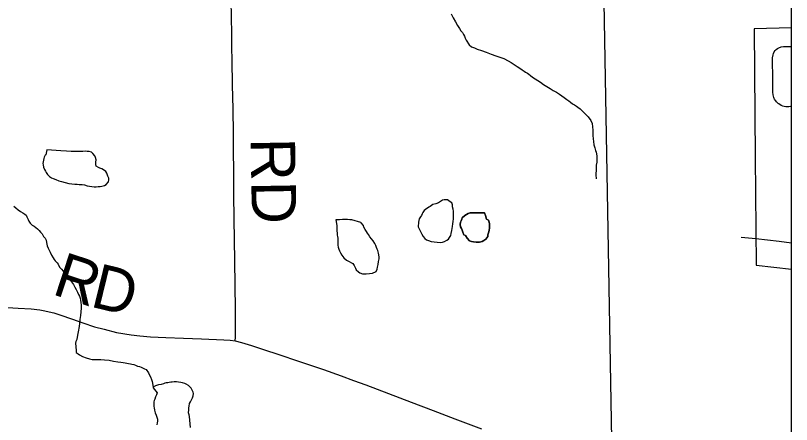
# Model space of a CAD drawing. Extents: x 103424 to 290657, y 38711 to 110967.
# Drawn here: x 214252.6571 to 214253.1526, y 40209.7196 to 40209.9805 of the extents above; entities that cross this region are included whole.
import ezdxf

# ---------------------------------------------------------------- set-up
doc = ezdxf.new("R2010")
doc.units = 0
for name, color, linetype in [('GM_X_City_Street', 7, 'Continuous'), ('GM_X_Corporation', 7, 'Continuous'), ('GM_X_County_Road', 7, 'Continuous'), ('GM_X_County_Road_Text', 7, 'Continuous'), ('GM_X_Minor_Lake', 7, 'Continuous'), ('GM_X_Minor_River', 7, 'Continuous'), ('GM_X_Township_Road', 7, 'Continuous'), ('GM_X_Township_Road_Text', 7, 'Continuous')]:
    doc.layers.add(name, color=color, linetype=linetype)

msp = doc.modelspace()

# ---------------------------------------------------------------- linework, layer by layer
at = {"layer": 'GM_X_City_Street'}
for points in [[(214253.15258, 40209.92247), (214253.15202, 40209.92233), (214253.15095, 40209.92223), (214253.14896, 40209.92224), (214253.14792, 40209.92242), (214253.14698, 40209.9227), (214253.14591, 40209.92316), (214253.14449, 40209.92403), (214253.14411, 40209.92433), (214253.14361, 40209.92478), (214253.14293, 40209.9255), (214253.14252, 40209.92602), (214253.14224, 40209.92642), (214253.14181, 40209.92714), (214253.1416, 40209.92758), (214253.14134, 40209.92819), (214253.14087, 40209.92977), (214253.1407, 40209.93155), (214253.14064, 40209.93893), (214253.14053, 40209.95348), (214253.14079, 40209.95545), (214253.14117, 40209.95632), (214253.14157, 40209.95726), (214253.14221, 40209.95812), (214253.14283, 40209.95879), (214253.14361, 40209.9594), (214253.14446, 40209.9599), (214253.14598, 40209.96045), (214253.14749, 40209.96064), (214253.15258, 40209.96074)], [(214253.1299, 40209.83817), (214253.14481, 40209.83644), (214253.15258, 40209.83554)]]:
    msp.add_lwpolyline(points, dxfattribs=at)
at = {"layer": 'GM_X_Corporation'}
for points in [[(214246.35258, 40213.74302), (214246.35258, 40208.30125), (214253.15258, 40208.30125), (214253.15258, 40215.10125), (214247.88425, 40215.10125), (214247.88593, 40214.68485), (214247.88621, 40214.66416), (214247.8863, 40214.63438), (214247.88525, 40214.01696), (214247.88494, 40213.98106), (214247.88095, 40213.75762), (214247.63273, 40213.75746), (214247.49304, 40213.75527), (214246.50862, 40213.74676)], [(214253.15258, 40208.8631), (214253.15258, 40211.45724), (214253.14655, 40211.4569), (214253.00114, 40211.45371), (214253.0063, 40211.1954), (214253.00663, 40211.17271), (214253.00742, 40211.14968), (214253.00775, 40211.13202), (214253.00895, 40211.08875), (214253.00976, 40211.04853), (214253.00988, 40211.04357), (214253.02982, 40210.15917), (214253.03816, 40209.68571), (214253.03884, 40209.64149), (214253.03938, 40209.58281), (214253.04007, 40209.5319), (214253.04048, 40209.50556), (214253.0417, 40209.42491), (214253.04293, 40209.3635), (214253.04334, 40209.31505), (214253.04389, 40209.27029), (214253.04443, 40209.20192), (214253.04913, 40209.1185), (214253.05193, 40208.86157)], [(214253.15258, 40209.81862), (214253.15258, 40209.97251), (214253.1288, 40209.97203), (214253.12942, 40209.89007), (214253.12993, 40209.82125)]]:
    msp.add_lwpolyline(points, close=True, dxfattribs=at)
msp.add_lwpolyline([(214253.00988, 40211.04357), (214253.02982, 40210.15917), (214253.03816, 40209.68571), (214253.03884, 40209.64149), (214253.03938, 40209.58281), (214253.04007, 40209.5319), (214253.04048, 40209.50556), (214253.0417, 40209.42491), (214253.04293, 40209.3635), (214253.04334, 40209.31505), (214253.04389, 40209.27029), (214253.04443, 40209.20192), (214253.04913, 40209.1185), (214253.05193, 40208.86157), (214252.88558, 40208.86006), (214252.88546, 40208.86005), (214252.37731, 40208.84757), (214251.86746, 40208.84353), (214251.37809, 40208.8332), (214250.68423, 40208.81599)], dxfattribs=at)
at = {"layer": 'GM_X_County_Road'}
msp.add_lwpolyline([(214252.64863, 40209.7944), (214252.65892, 40209.79383), (214252.66715, 40209.79328), (214252.67259, 40209.79263), (214252.67576, 40209.79213), (214252.67859, 40209.79153), (214252.68149, 40209.79076), (214252.68535, 40209.78959), (214252.69344, 40209.7868), (214252.70003, 40209.7845), (214252.70764, 40209.78186), (214252.71368, 40209.7803), (214252.72169, 40209.77834), (214252.73102, 40209.77673), (214252.73661, 40209.77606), (214252.7434, 40209.77541), (214252.75304, 40209.77505), (214252.76448, 40209.77464), (214252.77592, 40209.77424), (214252.79005, 40209.77366), (214252.79427, 40209.77337), (214252.79736, 40209.77285), (214252.80135, 40209.77198), (214252.8078, 40209.77004), (214252.81617, 40209.76725), (214252.82454, 40209.76447), (214252.83848, 40209.75972), (214252.84613, 40209.75716), (214252.85378, 40209.75459), (214252.86506, 40209.75061), (214252.87289, 40209.74769), (214252.88072, 40209.74478), (214252.89525, 40209.73927), (214252.90978, 40209.73377), (214252.92373, 40209.72848), (214252.93769, 40209.72319), (214252.94621, 40209.71995), (214252.95474, 40209.71671)], dxfattribs=at)
at = {"layer": 'GM_X_Minor_Lake'}
for points in [[(214252.67713, 40209.89472), (214252.6764, 40209.89167), (214252.67602, 40209.89129), (214252.67546, 40209.89015), (214252.67528, 40209.88919), (214252.67491, 40209.88824), (214252.67473, 40209.8871), (214252.67454, 40209.88615), (214252.67474, 40209.8852), (214252.67494, 40209.88368), (214252.67571, 40209.88217), (214252.67629, 40209.88122), (214252.67668, 40209.88028), (214252.67763, 40209.87895), (214252.67878, 40209.87782), (214252.68012, 40209.87688), (214252.68126, 40209.87651), (214252.68278, 40209.87576), (214252.68469, 40209.87501), (214252.68643, 40209.87455)], [(214252.68643, 40209.87455), (214252.69115, 40209.87335), (214252.69305, 40209.87299), (214252.69495, 40209.87281), (214252.69647, 40209.87282), (214252.6978, 40209.87264), (214252.6997, 40209.87266), (214252.70122, 40209.87248), (214252.70293, 40209.87192), (214252.70445, 40209.87155), (214252.70578, 40209.87137), (214252.7073, 40209.87119), (214252.70863, 40209.8712), (214252.70995, 40209.8714), (214252.71109, 40209.87141), (214252.71223, 40209.87161), (214252.71393, 40209.872), (214252.71507, 40209.87258), (214252.71657, 40209.8743), (214252.71675, 40209.87563), (214252.71674, 40209.87677), (214252.71598, 40209.8779), (214252.71539, 40209.87999), (214252.71481, 40209.88094), (214252.71386, 40209.88169), (214252.71233, 40209.88263), (214252.711, 40209.883), (214252.71005, 40209.88356), (214252.70853, 40209.88431), (214252.70833, 40209.88545), (214252.70851, 40209.88697), (214252.70868, 40209.88849), (214252.70829, 40209.88982), (214252.70772, 40209.89095), (214252.70657, 40209.89246), (214252.70561, 40209.89322), (214252.70409, 40209.89378), (214252.70295, 40209.89377), (214252.70162, 40209.89395), (214252.7001, 40209.89375), (214252.6984, 40209.89373), (214252.69745, 40209.89373), (214252.69631, 40209.89372), (214252.69498, 40209.89371), (214252.6927, 40209.89369), (214252.68967, 40209.89386), (214252.68606, 40209.89421), (214252.68606, 40209.89421), (214252.67713, 40209.89472)], [(214252.91415, 40209.84573), (214252.91646, 40209.841), (214252.91742, 40209.83949), (214252.91857, 40209.83817), (214252.91952, 40209.83741), (214252.92086, 40209.83685), (214252.92257, 40209.8363), (214252.92827, 40209.83558), (214252.92978, 40209.83597), (214252.93111, 40209.83636), (214252.93262, 40209.83713), (214252.93356, 40209.8379), (214252.93431, 40209.83885), (214252.93506, 40209.84019), (214252.93525, 40209.84133), (214252.9358, 40209.84323), (214252.93616, 40209.8459), (214252.93634, 40209.84761), (214252.93651, 40209.84913), (214252.93669, 40209.85084), (214252.93668, 40209.85217), (214252.93686, 40209.85388), (214252.93684, 40209.85559), (214252.93665, 40209.85692), (214252.93625, 40209.85844), (214252.93605, 40209.85976), (214252.93567, 40209.8609), (214252.93471, 40209.86165), (214252.93299, 40209.86297), (214252.93204, 40209.86296), (214252.93091, 40209.86296), (214252.92977, 40209.86257), (214252.92845, 40209.8618), (214252.92731, 40209.86103), (214252.92542, 40209.86044), (214252.92353, 40209.85986), (214252.92183, 40209.85871), (214252.92108, 40209.85823)], [(214252.92108, 40209.85823), (214252.919, 40209.85679), (214252.91805, 40209.85602), (214252.9173, 40209.85488), (214252.91674, 40209.85392), (214252.91637, 40209.85297), (214252.91581, 40209.85201), (214252.91487, 40209.85068), (214252.91451, 40209.84859), (214252.91415, 40209.84573)], [(214252.95651, 40209.85451), (214252.94748, 40209.85453), (214252.94615, 40209.85414), (214252.94408, 40209.85298), (214252.94238, 40209.85145), (214252.94201, 40209.8505), (214252.94163, 40209.84955), (214252.94126, 40209.84859), (214252.94108, 40209.84707), (214252.94128, 40209.84574), (214252.94186, 40209.84461), (214252.94225, 40209.84347), (214252.94264, 40209.84233), (214252.94341, 40209.84063), (214252.94436, 40209.84007), (214252.94552, 40209.83837), (214252.94705, 40209.83667), (214252.94819, 40209.8363), (214252.94952, 40209.83612)], [(214252.95651, 40209.85451), (214252.95717, 40209.85289), (214252.95795, 40209.85062), (214252.95909, 40209.84986), (214252.95948, 40209.84854), (214252.95968, 40209.84759), (214252.95969, 40209.84645), (214252.9597, 40209.84493), (214252.95952, 40209.84341), (214252.95915, 40209.84189), (214252.95878, 40209.84055), (214252.9586, 40209.8396), (214252.95747, 40209.83788), (214252.95615, 40209.83692), (214252.95502, 40209.83635), (214252.95331, 40209.83595), (214252.95123, 40209.83594), (214252.94952, 40209.83612), (214252.94819, 40209.8363), (214252.94705, 40209.83667), (214252.94552, 40209.83837), (214252.94436, 40209.84007), (214252.94341, 40209.84063), (214252.94264, 40209.84233), (214252.94225, 40209.84347), (214252.94186, 40209.84461), (214252.94128, 40209.84574), (214252.94108, 40209.84707), (214252.94126, 40209.84859), (214252.94163, 40209.84955), (214252.94201, 40209.8505), (214252.94238, 40209.85145), (214252.94408, 40209.85298), (214252.94615, 40209.85414), (214252.94748, 40209.85453), (214252.95651, 40209.85451)], [(214252.94952, 40209.83612), (214252.95123, 40209.83594), (214252.95331, 40209.83595), (214252.95502, 40209.83635), (214252.95615, 40209.83692), (214252.95747, 40209.83788), (214252.9586, 40209.8396), (214252.95878, 40209.84055), (214252.95915, 40209.84189), (214252.95952, 40209.84341), (214252.9597, 40209.84493), (214252.95969, 40209.84645), (214252.95968, 40209.84759), (214252.95948, 40209.84854), (214252.95909, 40209.84986), (214252.95795, 40209.85062), (214252.95717, 40209.85289), (214252.95651, 40209.85451)], [(214252.87764, 40209.84852), (214252.8718, 40209.85017), (214252.87066, 40209.85016), (214252.86914, 40209.85034), (214252.86762, 40209.85033), (214252.86591, 40209.85032), (214252.86402, 40209.85012), (214252.86231, 40209.8501), (214252.86174, 40209.8501)], [(214252.86174, 40209.8501), (214252.86234, 40209.84649), (214252.86234, 40209.84535), (214252.86235, 40209.84402), (214252.86236, 40209.84307), (214252.86256, 40209.84156), (214252.86257, 40209.84042), (214252.86277, 40209.83947), (214252.86297, 40209.83833), (214252.86298, 40209.83624), (214252.863, 40209.83396), (214252.8632, 40209.83263), (214252.86359, 40209.8315), (214252.86398, 40209.83036), (214252.86456, 40209.82903), (214252.86552, 40209.82752), (214252.86667, 40209.82582), (214252.86838, 40209.8245), (214252.86934, 40209.82394), (214252.87258, 40209.82225), (214252.87335, 40209.82093), (214252.87412, 40209.81922), (214252.8747, 40209.81828), (214252.87603, 40209.81696), (214252.87699, 40209.81639), (214252.8787, 40209.81565), (214252.87984, 40209.81566), (214252.88098, 40209.81566), (214252.88325, 40209.81587), (214252.88515, 40209.81607), (214252.88742, 40209.81723), (214252.88798, 40209.81857), (214252.88835, 40209.8199), (214252.88871, 40209.82161), (214252.88889, 40209.82351), (214252.88925, 40209.82522), (214252.88924, 40209.82655), (214252.88885, 40209.82883), (214252.88845, 40209.83054), (214252.88807, 40209.83148), (214252.88768, 40209.83243), (214252.8871, 40209.83376), (214252.88652, 40209.83508), (214252.88556, 40209.83678), (214252.88441, 40209.83811), (214252.88345, 40209.83924), (214252.88249, 40209.84075), (214252.88192, 40209.8417), (214252.88115, 40209.84264), (214252.88038, 40209.84397), (214252.87961, 40209.84548), (214252.87923, 40209.84643), (214252.87788, 40209.84832), (214252.87764, 40209.84852)], [(214252.76815, 40209.72469), (214252.76799, 40209.72574), (214252.7676, 40209.72706), (214252.76778, 40209.72896), (214252.76777, 40209.7301), (214252.76795, 40209.73125), (214252.76832, 40209.73296), (214252.76888, 40209.7341), (214252.76981, 40209.73563), (214252.77019, 40209.73658), (214252.77056, 40209.73791), (214252.77074, 40209.73924), (214252.77054, 40209.74019), (214252.76996, 40209.74152), (214252.76919, 40209.74265), (214252.76766, 40209.74435), (214252.76614, 40209.74529), (214252.76518, 40209.74566), (214252.76385, 40209.74622), (214252.76271, 40209.7464), (214252.76119, 40209.74658), (214252.75986, 40209.74676), (214252.75834, 40209.74675), (214252.75721, 40209.74655), (214252.75626, 40209.74655), (214252.75531, 40209.74635), (214252.75436, 40209.74615), (214252.75342, 40209.74615), (214252.75247, 40209.74595), (214252.75152, 40209.74556), (214252.7502, 40209.74517), (214252.74849, 40209.74478), (214252.7466, 40209.7442), (214252.74509, 40209.74343), (214252.74509, 40209.74305)], [(214252.74509, 40209.74305), (214252.74758, 40209.73983), (214252.74721, 40209.7385), (214252.74646, 40209.73717), (214252.74609, 40209.73583), (214252.74572, 40209.73488), (214252.74554, 40209.73393), (214252.74536, 40209.73279), (214252.74537, 40209.73108), (214252.74557, 40209.73013)], [(214252.74557, 40209.73013), (214252.74596, 40209.72861), (214252.74635, 40209.72691), (214252.74693, 40209.72558), (214252.74732, 40209.72425), (214252.74771, 40209.72293), (214252.74772, 40209.72179), (214252.74754, 40209.72065), (214252.74736, 40209.71932)], [(214252.76881, 40209.71757), (214252.76815, 40209.72469)]]:
    msp.add_lwpolyline(points, dxfattribs=at)
at = {"layer": 'GM_X_Minor_River'}
for points in [[(214252.93532, 40209.98154), (214252.93667, 40209.97889), (214252.93801, 40209.97643), (214252.93936, 40209.97416), (214252.94051, 40209.97227), (214252.94147, 40209.97075), (214252.94243, 40209.96962), (214252.9432, 40209.9683), (214252.94378, 40209.96735), (214252.94417, 40209.96602), (214252.94493, 40209.9647), (214252.94686, 40209.96167), (214252.94838, 40209.96054), (214252.9501, 40209.9598), (214252.952, 40209.95905), (214252.95466, 40209.95812), (214252.95771, 40209.957), (214252.96075, 40209.95589), (214252.9638, 40209.95477), (214252.96646, 40209.95384), (214252.96893, 40209.9531), (214252.9716, 40209.9516), (214252.9737, 40209.95047), (214252.9756, 40209.94916), (214252.97751, 40209.94803), (214252.97904, 40209.9469), (214252.98056, 40209.94577), (214252.9819, 40209.94502), (214252.98285, 40209.94427), (214252.984, 40209.94371), (214252.98495, 40209.94295), (214252.9859, 40209.9422), (214252.98724, 40209.94107), (214252.98896, 40209.94013), (214252.99067, 40209.93901), (214252.99239, 40209.93788), (214252.9943, 40209.93656), (214252.9964, 40209.93525), (214252.99849, 40209.93393), (214253.0004, 40209.93262), (214253.0025, 40209.93149), (214253.0044, 40209.93037), (214253.00593, 40209.92924), (214253.00746, 40209.92811), (214253.00917, 40209.92698), (214253.01032, 40209.92604), (214253.01146, 40209.9251), (214253.0128, 40209.92416), (214253.01413, 40209.92341), (214253.01528, 40209.92266), (214253.01623, 40209.9221), (214253.01776, 40209.92097), (214253.02158, 40209.9172), (214253.02273, 40209.91587), (214253.02446, 40209.91342), (214253.02523, 40209.91152), (214253.02563, 40209.90944), (214253.02583, 40209.90735), (214253.02565, 40209.90564), (214253.02567, 40209.90393), (214253.02587, 40209.90184), (214253.02608, 40209.90013), (214253.02647, 40209.89804), (214253.02706, 40209.89615), (214253.02745, 40209.89444), (214253.02784, 40209.8933), (214253.02803, 40209.89217), (214253.02823, 40209.89084), (214253.02825, 40209.88913), (214253.02826, 40209.88685), (214253.0279, 40209.88495)], [(214253.0279, 40209.88495), (214253.02791, 40209.88362), (214253.02793, 40209.88153), (214253.02775, 40209.87962), (214253.02776, 40209.87811), (214253.02796, 40209.87697), (214253.02778, 40209.87621)], [(214252.65615, 40209.85885), (214252.6573, 40209.85772), (214252.65883, 40209.85659), (214252.66035, 40209.85546), (214252.66188, 40209.85452), (214252.66303, 40209.85377), (214252.66398, 40209.85301), (214252.66437, 40209.85207), (214252.66514, 40209.85036), (214252.66553, 40209.84923), (214252.66649, 40209.8479), (214252.66782, 40209.84677), (214252.66897, 40209.84602), (214252.67011, 40209.84527), (214252.67107, 40209.84433), (214252.67221, 40209.84339), (214252.67317, 40209.84225), (214252.67413, 40209.84112), (214252.67509, 40209.83942), (214252.67604, 40209.83848), (214252.67663, 40209.83715), (214252.67683, 40209.83563), (214252.67721, 40209.83468), (214252.67741, 40209.83355), (214252.67799, 40209.83203), (214252.67915, 40209.82957), (214252.68011, 40209.82768), (214252.68107, 40209.82597), (214252.68184, 40209.82484), (214252.68242, 40209.82389), (214252.68376, 40209.82276), (214252.68433, 40209.82182), (214252.6853, 40209.81992), (214252.68644, 40209.8186), (214252.68759, 40209.81728), (214252.68874, 40209.81577), (214252.69008, 40209.81445), (214252.69104, 40209.81332), (214252.69181, 40209.81199), (214252.69277, 40209.81067), (214252.69411, 40209.80878), (214252.69507, 40209.80727), (214252.69584, 40209.80575), (214252.69661, 40209.80405), (214252.69738, 40209.80254), (214252.69796, 40209.8014), (214252.69835, 40209.80007), (214252.69855, 40209.79894), (214252.69894, 40209.79742), (214252.69895, 40209.79571), (214252.69897, 40209.79381), (214252.6988, 40209.79134), (214252.69862, 40209.78906), (214252.69826, 40209.78659), (214252.69809, 40209.78392), (214252.69773, 40209.78202), (214252.69755, 40209.78107), (214252.69737, 40209.77974), (214252.697, 40209.77765), (214252.69663, 40209.7765), (214252.69627, 40209.77384), (214252.69571, 40209.77251), (214252.69553, 40209.77137), (214252.69574, 40209.76909), (214252.69595, 40209.76681), (214252.69596, 40209.76548), (214252.6971, 40209.76454), (214252.69806, 40209.76398), (214252.69996, 40209.76304), (214252.70225, 40209.76211), (214252.70434, 40209.76136), (214252.70605, 40209.761), (214252.707, 40209.761), (214252.70833, 40209.76101), (214252.70947, 40209.76102)], [(214252.70947, 40209.76102), (214252.71155, 40209.76104), (214252.71402, 40209.76087), (214252.71687, 40209.76051), (214252.71972, 40209.75996), (214252.72238, 40209.7596), (214252.72428, 40209.75923), (214252.7258, 40209.75905), (214252.72713, 40209.75887), (214252.72827, 40209.75869), (214252.72922, 40209.75851), (214252.73055, 40209.75833), (214252.7315, 40209.75814), (214252.73264, 40209.75777), (214252.73378, 40209.7574), (214252.73493, 40209.75684), (214252.73626, 40209.75647), (214252.7374, 40209.7561), (214252.73854, 40209.75554), (214252.73949, 40209.75497), (214252.74045, 40209.7546), (214252.74198, 40209.75252), (214252.74256, 40209.75139), (214252.74333, 40209.74987), (214252.74391, 40209.74836), (214252.7443, 40209.74703), (214252.74509, 40209.74343)]]:
    msp.add_lwpolyline(points, dxfattribs=at)
at = {"layer": 'GM_X_Township_Road'}
msp.add_line((214253.12046, 40209.83909), (214253.1299, 40209.83817), dxfattribs=at)
msp.add_lwpolyline([(214252.79736, 40209.77285), (214252.79766, 40209.77517), (214252.79758, 40209.784), (214252.7975, 40209.79283), (214252.79728, 40209.80836), (214252.79706, 40209.82389), (214252.79687, 40209.83729), (214252.79668, 40209.8507), (214252.79658, 40209.86623), (214252.79649, 40209.88177), (214252.79641, 40209.89349), (214252.79634, 40209.90522), (214252.79606, 40209.92075), (214252.79578, 40209.93629), (214252.7955, 40209.95182), (214252.79535, 40209.96034), (214252.7952, 40209.96886), (214252.79506, 40209.97943), (214252.79492, 40209.99)], dxfattribs=at)

# ---------------------------------------------------------------- texts
at = {"layer": 'GM_X_County_Road_Text'}
for s, rotation, p in [('R', 341.7761, (214252.67968, 40209.80292)), ('D', 346.2632, (214252.70414, 40209.79497))]:
    msp.add_text(s, height=0.02841, rotation=rotation, dxfattribs=at).set_placement(p)
at = {"layer": 'GM_X_Township_Road_Text'}
msp.add_text('RD', height=0.028409, rotation=270.9891, dxfattribs=at).set_placement((214252.80719, 40209.90215))

doc.saveas('drawing.dxf')
